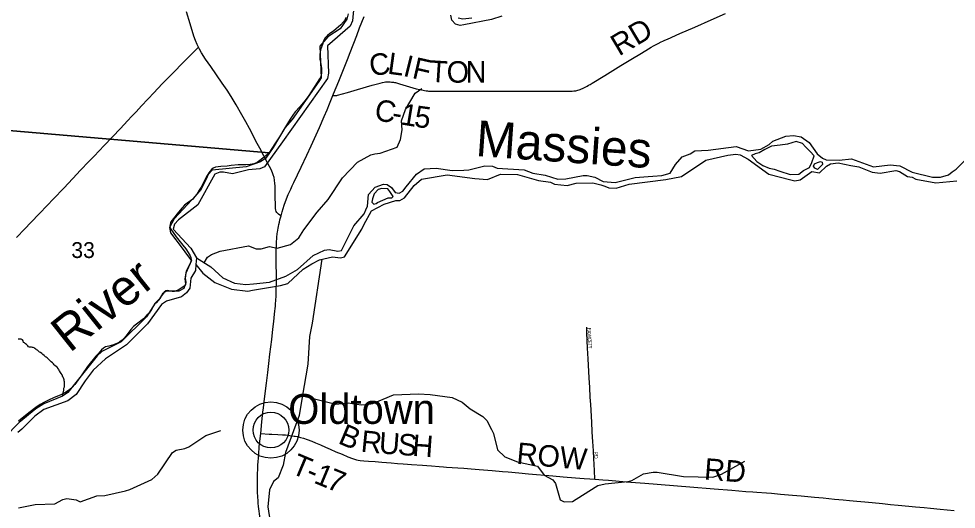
# Model space of a CAD drawing. Extents: x 1410790 to 1770854, y 448063 to 770588.
# Drawn here: x 1561071 to 1574144, y 632367 to 639212 of the extents above; entities that cross this region are included whole.
import ezdxf

# ---------------------------------------------------------------- set-up
doc = ezdxf.new("R2010")
doc.units = 0
for name, color, linetype in [('GM_X_County_Road', 7, 'Continuous'), ('GM_X_County_Road_Text', 7, 'Continuous'), ('GM_X_Major_River', 7, 'Continuous'), ('GM_X_Major_River_Text', 7, 'Continuous'), ('GM_X_Minor_Lake', 7, 'Continuous'), ('GM_X_Minor_River', 7, 'Continuous'), ('GM_X_Minor_River_Text', 7, 'Continuous'), ('GM_X_Section', 7, 'Continuous'), ('GM_X_Section_Text', 7, 'Continuous'), ('GM_X_State_Route', 7, 'Continuous'), ('GM_X_Township_Road', 7, 'Continuous'), ('GM_X_Township_Road_Text', 7, 'Continuous'), ('GM_X_Township_Subdivision', 7, 'Continuous'), ('GM_X_Township_Subdivision_Text', 7, 'Continuous'), ('GM_X_Unincorporated', 7, 'Continuous'), ('GM_X_Unincorporated_Location', 7, 'Continuous'), ('GM_X_Unincorporated_Text', 7, 'Continuous'), ('GM_X_US_Route', 7, 'Continuous')]:
    doc.layers.add(name, color=color, linetype=linetype)

msp = doc.modelspace()

# ---------------------------------------------------------------- linework, layer by layer
at = {"layer": 'GM_X_County_Road'}
for points in [[(1566270, 638329), (1566278, 638328), (1566297, 638326), (1566312, 638323), (1566326, 638320), (1566339, 638317), (1566355, 638312), (1566382, 638305), (1566568, 638249), (1566613, 638236), (1566665, 638223), (1566687, 638218), (1566712, 638213), (1566731, 638210), (1566753, 638207), (1566772, 638205), (1566787, 638203), (1566800, 638202), (1566816, 638201), (1566833, 638200), (1566859, 638200), (1566912, 638199), (1567139, 638200), (1567420, 638201), (1567659, 638200), (1567928, 638200), (1568220, 638199), (1568430, 638199), (1568553, 638200), (1568695, 638200), (1568746, 638201), (1568767, 638202), (1568789, 638203), (1568813, 638204), (1568826, 638206), (1568839, 638208), (1568853, 638211), (1568868, 638215), (1568884, 638219), (1568899, 638225), (1568918, 638232), (1568933, 638238), (1568953, 638248), (1568972, 638257), (1568997, 638271), (1569018, 638283), (1569040, 638295), (1569066, 638311), (1569242, 638419), (1569469, 638560), (1569606, 638644), (1569753, 638733), (1569851, 638792), (1569892, 638816), (1569922, 638833), (1569951, 638849), (1569989, 638868), (1570030, 638888), (1570054, 638899), (1570081, 638911), (1570116, 638928), (1570292, 639006), (1570497, 639096), (1570725, 639196), (1570927, 639286)], [(1565452, 638140), (1565474, 638140), (1565489, 638140), (1565499, 638141), (1565509, 638143), (1565518, 638145), (1565655, 638183), (1565797, 638224), (1565999, 638284), (1566110, 638315), (1566142, 638323), (1566167, 638328), (1566187, 638331), (1566204, 638332), (1566221, 638332), (1566237, 638332), (1566252, 638331), (1566270, 638329)]]:
    msp.add_lwpolyline(points, dxfattribs=at)
at = {"layer": 'GM_X_Major_River'}
msp.add_line((1563540, 635781), (1563534, 635700), dxfattribs=at)
for points in [[(1565663, 639279), (1565645, 639206), (1565552, 639073), (1565381, 638961), (1565268, 638827), (1565287, 638386), (1565256, 638335), (1564886, 637808), (1564783, 637688), (1564621, 637417), (1564519, 637265), (1564444, 637213), (1564244, 637145), (1563767, 637101), (1563711, 637038), (1563688, 636981), (1563606, 636814), (1563239, 636420), (1563173, 636299), (1563189, 636224), (1563348, 636010), (1563389, 635960), (1563479, 635833), (1563408, 635691), (1563389, 635583), (1563398, 635511), (1563372, 635449), (1563305, 635410), (1563127, 635412), (1563076, 635375), (1563035, 635304), (1562975, 635245), (1562853, 635054), (1562501, 634705), (1562228, 634569), (1562164, 634506), (1562109, 634437), (1561757, 633998), (1561683, 633947), (1561423, 633837), (1561311, 633769), (1561077, 633576), (1560872, 633366)], [(1565743, 639384), (1565727, 639184), (1565691, 639110), (1565375, 638833), (1565390, 638452), (1565377, 638380), (1564749, 637492), (1564499, 637143), (1564434, 637117), (1564275, 637102), (1564054, 637047), (1563928, 637070), (1563876, 637071), (1563806, 637044), (1563568, 636617), (1563301, 636404), (1563244, 636343), (1563226, 636274), (1563471, 636010), (1563549, 635874)], [(1567808, 639247), (1567663, 639202), (1567279, 639126), (1567227, 639117), (1567161, 639135), (1567112, 639194), (1567098, 639260)], [(1567387, 639220), (1567263, 639206), (1567197, 639220)], [(1563549, 635874), (1563540, 635781)], [(1563534, 635700), (1563473, 635593), (1563456, 635451), (1563409, 635386), (1563340, 635330), (1563130, 635272), (1563061, 635223), (1562865, 634955), (1562576, 634659), (1562283, 634467), (1562110, 634309), (1561998, 634161), (1561872, 633969), (1561754, 633880), (1561423, 633761), (1561297, 633667), (1561113, 633485), (1561060, 633438)]]:
    msp.add_lwpolyline(points, dxfattribs=at)
at = {"layer": 'GM_X_Minor_Lake'}
for points in [[(1571536, 637126), (1571606, 637115), (1571682, 637087), (1571827, 637036), (1571948, 637043), (1572013, 637092), (1572098, 637135), (1572129, 637204), (1572161, 637300), (1572106, 637361), (1572041, 637424), (1572002, 637471), (1571910, 637497), (1571793, 637460), (1571687, 637448), (1571568, 637434), (1571475, 637386), (1571396, 637339), (1571340, 637325), (1571291, 637305)], [(1571291, 637305), (1571362, 637221), (1571448, 637166), (1571536, 637126)], [(1572211, 637110), (1572172, 637127), (1572156, 637155), (1572169, 637189), (1572209, 637204), (1572250, 637222), (1572274, 637211), (1572279, 637179)], [(1572279, 637179), (1572211, 637110)], [(1566221, 636713), (1566275, 636711), (1566291, 636733), (1566272, 636760), (1566246, 636800), (1566217, 636839), (1566135, 636841), (1566085, 636828), (1566029, 636767), (1566004, 636701), (1565997, 636653), (1566024, 636626), (1566057, 636634), (1566073, 636648)], [(1566073, 636648), (1566221, 636713)]]:
    msp.add_lwpolyline(points, dxfattribs=at)
at = {"layer": 'GM_X_Minor_River'}
for points in [[(1563659, 635807), (1563705, 635883), (1563760, 635922), (1563879, 635968), (1564273, 636044), (1564383, 636003), (1564451, 636002), (1564566, 636033), (1564675, 636009), (1564859, 636061), (1564977, 636153), (1565045, 636268), (1565234, 636511), (1565386, 636688), (1565585, 636992), (1565794, 637211), (1565982, 637315), (1566035, 637328), (1566109, 637338), (1566347, 637418), (1566395, 637529), (1566416, 637663), (1566408, 637785), (1566466, 637944), (1566597, 638174), (1566692, 638238)], [(1563549, 635874), (1563750, 635752), (1563919, 635598), (1564082, 635520), (1564240, 635501), (1564343, 635513), (1564566, 635538), (1564796, 635618), (1564960, 635713), (1565176, 635909), (1565334, 635983), (1565398, 635992), (1565522, 635969), (1565573, 635980), (1565744, 636320), (1565889, 636489), (1565913, 636545), (1565934, 636596), (1565949, 636758), (1566039, 636863), (1566158, 636904), (1566210, 636899), (1566270, 636856), (1566322, 636787), (1566376, 636776), (1566429, 636806), (1566474, 636864), (1566618, 637041), (1566724, 637117), (1566890, 637126), (1567116, 637095), (1567279, 637098), (1567349, 637102), (1567570, 637160), (1567679, 637153), (1567744, 637126), (1568120, 637102), (1568240, 637058), (1568410, 637028), (1568587, 636974), (1568699, 636976), (1568943, 637025), (1568997, 637022), (1569105, 637000), (1569220, 636939), (1569386, 636928), (1569666, 636996), (1569848, 637012), (1569911, 637013), (1570041, 637023), (1570154, 637056), (1570231, 637179), (1570323, 637283), (1570432, 637325), (1570497, 637370), (1570685, 637378), (1571075, 637428), (1571249, 637369), (1571417, 637393), (1571537, 637459), (1571588, 637504), (1571770, 637572), (1571874, 637582), (1571984, 637562), (1572091, 637486), (1572204, 637329), (1572279, 637267), (1572332, 637244), (1572513, 637240), (1572685, 637259), (1572990, 637146), (1573225, 637172), (1573357, 637161), (1573531, 637071), (1573813, 637003), (1573925, 637003), (1574036, 637035), (1574087, 637074), (1574142, 637111), (1574289, 637258)], [(1563540, 635781), (1563638, 635662), (1563804, 635530), (1564038, 635437), (1564264, 635412), (1564331, 635423), (1564721, 635487), (1564824, 635519), (1565038, 635715), (1565158, 635793), (1565267, 635848), (1565447, 635891), (1565558, 635874), (1565613, 635887), (1565857, 636275), (1565884, 636335), (1565991, 636531), (1566167, 636622), (1566330, 636674), (1566386, 636677), (1566451, 636714), (1566583, 636883), (1566687, 636974), (1567047, 637032), (1567433, 636984), (1567609, 636970), (1567789, 637043), (1568027, 637036), (1568318, 636956), (1568486, 636930), (1568541, 636905), (1568719, 636883), (1568846, 636917), (1569077, 636922), (1569187, 636896), (1569246, 636877), (1569302, 636853), (1569404, 636847), (1569584, 636902), (1570096, 636967), (1570311, 637011), (1570653, 637236), (1570961, 637308), (1571071, 637322), (1571133, 637313), (1571244, 637254), (1571529, 637042), (1571838, 636962), (1571894, 636952), (1571968, 636963), (1572129, 637078), (1572236, 637060), (1572333, 637156), (1572391, 637185), (1572498, 637201), (1572673, 637163), (1572787, 637146), (1572972, 637071), (1573082, 637058), (1573303, 637092), (1573355, 637079), (1573466, 637010), (1573528, 636999), (1573582, 636974), (1573859, 636920), (1574152, 636950)], [(1565299, 635856), (1565163, 634965), (1565126, 634779), (1565102, 634393), (1565023, 633931), (1564981, 633674), (1564791, 633160), (1564759, 632983), (1564687, 632806), (1564622, 632753), (1564568, 632638), (1564545, 632400), (1564602, 632042)], [(1561683, 633947), (1561699, 634027), (1561699, 634055), (1561708, 634073), (1561708, 634091), (1561708, 634119), (1561710, 634133), (1561710, 634143), (1561706, 634157), (1561704, 634173), (1561699, 634187), (1561691, 634211), (1561683, 634221), (1561679, 634231), (1561677, 634243), (1561665, 634260), (1561653, 634276), (1561641, 634298), (1561633, 634310), (1561626, 634320), (1561622, 634330), (1561606, 634350), (1561592, 634358), (1561576, 634375), (1561566, 634383), (1561554, 634397), (1561540, 634411), (1561524, 634423), (1561504, 634443), (1561497, 634453), (1561485, 634462), (1561467, 634480), (1561455, 634488), (1561445, 634496), (1561427, 634514), (1561407, 634528), (1561391, 634541), (1561375, 634553), (1561359, 634559), (1561335, 634585), (1561320, 634593), (1561310, 634599), (1561294, 634610), (1561284, 634618), (1561272, 634622), (1561262, 634626), (1561250, 634628), (1561222, 634628), (1561206, 634634), (1561196, 634646), (1561180, 634667), (1561164, 634675), (1561150, 634687), (1561138, 634693), (1561134, 634715), (1561125, 634731), (1561103, 634739), (1561065, 634742)], [(1565026, 633949), (1565492, 633831), (1565666, 633852), (1565846, 633824), (1565951, 633832), (1566009, 633841), (1566296, 633963), (1566647, 633976), (1566809, 633966), (1567115, 633926), (1567256, 633861), (1567366, 633766), (1567543, 633663), (1567598, 633603), (1567663, 633482), (1567690, 633423), (1567748, 633195), (1567848, 633099), (1568027, 633029), (1568304, 632969), (1568396, 632843), (1568521, 632778), (1568554, 632724), (1568620, 632498), (1568677, 632469), (1568794, 632476), (1569019, 632620), (1569147, 632699), (1569249, 632723), (1569565, 632753), (1569619, 632766), (1569785, 632863), (1569918, 632882), (1569972, 632883), (1570340, 632825), (1570751, 632815), (1570872, 632858), (1571194, 633036)], [(1561069, 632388), (1561301, 632431), (1561575, 632442), (1561685, 632501), (1561741, 632516), (1561871, 632496), (1561929, 632470), (1562159, 632552), (1562271, 632557), (1562561, 632624), (1562622, 632642), (1562929, 632782), (1563009, 632857), (1563217, 633159), (1563268, 633190), (1563389, 633216), (1563441, 633237), (1563679, 633398), (1563889, 633468)]]:
    msp.add_lwpolyline(points, dxfattribs=at)
at = {"layer": 'GM_X_Section'}
for points in [[(1565638, 639228), (1565616, 639189), (1565600, 639167), (1565561, 639128), (1565496, 639069), (1565458, 639037), (1565407, 639008), (1565375, 638979), (1565342, 638945), (1565319, 638905), (1565307, 638854), (1565281, 638776), (1565272, 638712), (1565270, 638670), (1565271, 638644), (1565277, 638606), (1565293, 638516), (1565295, 638482), (1565292, 638456), (1565288, 638422), (1565277, 638392), (1565267, 638374), (1565234, 638321), (1565117, 638141), (1565062, 638064), (1564993, 637983), (1564928, 637914), (1564895, 637867), (1564858, 637811), (1564819, 637750), (1564749, 637633), (1564708, 637564), (1564653, 637480), (1564590, 637385), (1564565, 637342), (1560827, 637661)], [(1560827, 637661), (1564565, 637342), (1564543, 637322), (1564522, 637303), (1564476, 637265), (1564435, 637232), (1564397, 637207), (1564351, 637189), (1564300, 637178), (1564236, 637173), (1564130, 637171), (1564034, 637162), (1563976, 637155), (1563888, 637149), (1563814, 637140), (1563784, 637126), (1563761, 637107), (1563741, 637085), (1563723, 637063), (1563684, 637002), (1563651, 636936), (1563614, 636863), (1563589, 636820), (1563556, 636766), (1563528, 636729), (1563497, 636695), (1563422, 636638), (1563384, 636609), (1563349, 636571), (1563300, 636514), (1563229, 636423), (1563194, 636378), (1563186, 636362), (1563182, 636344), (1563177, 636314), (1563181, 636290), (1563190, 636276), (1563267, 636169), (1563359, 636051), (1563400, 635999), (1563435, 635950), (1563460, 635904), (1563472, 635878), (1563474, 635852), (1563471, 635824), (1563455, 635784), (1563436, 635744), (1563403, 635663), (1563394, 635593), (1563401, 635529), (1563398, 635503), (1563390, 635489), (1563372, 635473), (1563337, 635450), (1563293, 635425), (1563237, 635405), (1563209, 635404), (1563163, 635417), (1563139, 635419), (1563121, 635415), (1563099, 635396), (1563064, 635344), (1563042, 635312), (1563019, 635283), (1562986, 635249), (1562964, 635230), (1562925, 635164), (1562890, 635101), (1562857, 635074), (1562809, 635026), (1562712, 634950), (1562673, 634915), (1562634, 634877), (1562598, 634826), (1562547, 634757), (1562514, 634727), (1562482, 634704), (1562447, 634686), (1562391, 634663), (1562329, 634644), (1562305, 634640), (1562283, 634633), (1562254, 634615), (1562226, 634592), (1562181, 634542), (1562145, 634501), (1562032, 634359), (1561951, 634244), (1561901, 634173), (1561852, 634110), (1561814, 634066), (1561777, 634033), (1561715, 633992), (1561656, 633965), (1561556, 633921), (1561497, 633892), (1561429, 633861), (1561372, 633830), (1561310, 633786), (1561231, 633724), (1561144, 633657), (1561069, 633594)]]:
    msp.add_lwpolyline(points, dxfattribs=at)
at = {"layer": 'GM_X_State_Route'}
for points in [[(1564378, 637504), (1564348, 637562), (1564287, 637678), (1564236, 637773), (1564182, 637870), (1564103, 638010), (1564032, 638128), (1563977, 638216), (1563910, 638313), (1563750, 638544), (1563677, 638649), (1563621, 638735), (1563590, 638789), (1563578, 638814), (1563559, 638854), (1563536, 638909), (1563514, 638971), (1563462, 639143), (1563410, 639308)], [(1564729, 636462), (1564712, 636473), (1564694, 636487), (1564681, 636499), (1564672, 636509), (1564662, 636524), (1564656, 636540), (1564652, 636563), (1564651, 636599), (1564651, 636639), (1564649, 636701), (1564649, 636718), (1564649, 636790), (1564646, 636882), (1564644, 636914), (1564638, 636959), (1564631, 636998), (1564620, 637035), (1564609, 637062), (1564589, 637107), (1564546, 637191), (1564431, 637405), (1564378, 637504)]]:
    msp.add_lwpolyline(points, dxfattribs=at)
at = {"layer": 'GM_X_Township_Road'}
for points in [[(1561042, 636160), (1561158, 636280), (1561242, 636368), (1561362, 636494), (1561466, 636604), (1561556, 636699), (1561698, 636849), (1561827, 636984), (1561933, 637097), (1562048, 637218), (1562121, 637294), (1562261, 637441), (1562488, 637682), (1562588, 637786), (1562650, 637854), (1562707, 637913), (1562782, 637995), (1562960, 638184), (1563007, 638235), (1563079, 638311), (1563117, 638351), (1563182, 638416), (1563260, 638496), (1563329, 638566), (1563421, 638659), (1563488, 638726), (1563555, 638791), (1563578, 638814)], [(1564445, 633425), (1564564, 633416), (1564600, 633414), (1564685, 633409), (1564751, 633405), (1564790, 633403), (1564853, 633397), (1564885, 633393), (1564911, 633389), (1564927, 633386)], [(1564927, 633386), (1564953, 633381), (1565001, 633370), (1565042, 633358), (1565092, 633341), (1565156, 633316), (1565207, 633294), (1565278, 633264), (1565347, 633233), (1565414, 633203), (1565492, 633170), (1565579, 633134), (1565658, 633100), (1565724, 633074), (1565751, 633065), (1565779, 633058), (1565806, 633053), (1565831, 633049), (1565884, 633044), (1565949, 633038), (1566041, 633031), (1566135, 633024), (1566265, 633015), (1566353, 633007), (1566431, 633001), (1566493, 632996), (1566547, 632992), (1566701, 632981), (1566760, 632977), (1566825, 632972), (1566933, 632964), (1566992, 632959), (1567037, 632955), (1567194, 632945), (1567279, 632938), (1567381, 632931), (1567492, 632922), (1567672, 632907), (1567819, 632894), (1567897, 632888), (1568044, 632876), (1568180, 632862), (1568237, 632857), (1568290, 632852), (1568405, 632841), (1568519, 632831), (1568663, 632820), (1568836, 632806), (1568954, 632797), (1569037, 632791), (1569105, 632787)], [(1569105, 632787), (1569214, 632778), (1569296, 632772), (1569397, 632763), (1569541, 632751), (1569803, 632731), (1570430, 632679), (1570767, 632652), (1571015, 632631), (1571212, 632616), (1571310, 632609), (1571365, 632605), (1571499, 632595), (1571568, 632589), (1571695, 632579), (1571862, 632564), (1571983, 632553), (1572169, 632535), (1572290, 632524), (1572446, 632508), (1572567, 632497), (1572655, 632489), (1572757, 632480), (1572871, 632470), (1572972, 632460), (1573118, 632445), (1573229, 632435), (1573334, 632425), (1573484, 632411), (1573575, 632402), (1573699, 632390), (1573784, 632382), (1573921, 632369), (1574117, 632351)]]:
    msp.add_lwpolyline(points, dxfattribs=at)
at = {"layer": 'GM_X_Township_Subdivision'}
msp.add_lwpolyline([(1569105, 632787), (1569099, 632906), (1569089, 633077), (1569084, 633177), (1569080, 633252), (1569076, 633308), (1569069, 633449), (1569061, 633580), (1569047, 633828), (1569041, 633930), (1569034, 634064), (1569026, 634201), (1569012, 634467), (1569004, 634617), (1568992, 634827), (1568991, 634879), (1568992, 634909)], dxfattribs=at)
at = {"layer": 'GM_X_Unincorporated'}
for radius in [393, 249]:
    msp.add_circle((1564588, 633472), radius, dxfattribs=at)
at = {"layer": 'GM_X_Unincorporated_Location'}
msp.add_line((1564588, 633472), (1564588, 633472), dxfattribs=at)
at = {"layer": 'GM_X_US_Route'}
for points in [[(1564885, 636881), (1564908, 636927), (1565008, 637141), (1565088, 637310), (1565148, 637438), (1565263, 637692), (1565331, 637848), (1565371, 637941), (1565405, 638023), (1565452, 638140), (1565461, 638163), (1565534, 638343), (1565609, 638525), (1565656, 638644), (1565693, 638742), (1565785, 638980), (1565825, 639084), (1565887, 639243)], [(1564729, 636462), (1564745, 636516), (1564774, 636610), (1564805, 636700), (1564830, 636761), (1564863, 636833), (1564885, 636881)], [(1564483, 633782), (1564493, 633864), (1564512, 634017), (1564526, 634127), (1564543, 634273), (1564558, 634400), (1564574, 634533), (1564599, 634738), (1564616, 634879), (1564628, 634987), (1564639, 635089), (1564644, 635133), (1564648, 635167), (1564650, 635201), (1564652, 635231), (1564655, 635286), (1564659, 635340), (1564661, 635390), (1564662, 635437), (1564664, 635526), (1564665, 635651), (1564663, 635778), (1564663, 635867), (1564663, 635929), (1564663, 635995), (1564664, 636037), (1564665, 636070), (1564667, 636108), (1564668, 636136), (1564670, 636157), (1564672, 636178), (1564674, 636195), (1564677, 636214), (1564680, 636232), (1564684, 636260), (1564689, 636288), (1564694, 636311), (1564700, 636339), (1564707, 636372), (1564714, 636404), (1564729, 636462)], [(1564403, 632555), (1564401, 632589), (1564399, 632711), (1564401, 632849), (1564404, 632941), (1564407, 632983), (1564417, 633129), (1564426, 633243), (1564445, 633425), (1564460, 633585), (1564476, 633722), (1564483, 633782)], [(1564439, 632240), (1564416, 632406), (1564411, 632451), (1564408, 632488), (1564404, 632537), (1564403, 632555)]]:
    msp.add_lwpolyline(points, dxfattribs=at)

# ---------------------------------------------------------------- texts
at = {"layer": 'GM_X_County_Road_Text'}
for s, rotation, p in [('RD', 30.7119, (1569442, 638684)), ('C', 9.4527, (1565985, 638406)), ('L', 352.2839, (1566204, 638446)), ('I', 346.0376, (1566418, 638418)), ('F', 347.1383, (1566544, 638387)), ('T', 356.4527, (1566794, 638334)), ('O', 0.2309, (1567039, 638319)), ('N', 0.2815, (1567303, 638320)), ('C', 350.4087, (1566019, 637800)), ('1', 350.527, (1566384, 637739)), ('5', 352.0919, (1566575, 637707)), ('-', 350.4292, (1566262, 637759))]:
    msp.add_text(s, height=300, rotation=rotation, dxfattribs=at).set_placement(p)
at = {"layer": 'GM_X_Major_River_Text'}
msp.add_text('River', height=499.9, rotation=38.5466, dxfattribs=at).set_placement((1561780, 634541))
at = {"layer": 'GM_X_Minor_River_Text'}
msp.add_text('Massies', height=500, rotation=355.9996, dxfattribs=at).set_placement((1567434, 637297))
at = {"layer": 'GM_X_Section_Text'}
msp.add_text('33', height=221, rotation=0, dxfattribs=at).set_placement((1561804, 635873))
at = {"layer": 'GM_X_Township_Road_Text'}
for s, rotation, p in [('B', 337.0505, (1565510, 633292)), ('R', 354.3556, (1565833, 633172)), ('U', 355.7173, (1566086, 633147)), ('S', 355.7055, (1566349, 633127)), ('H', 355.8638, (1566552, 633112)), ('ROW', 354.8014, (1568005, 633002)), ('T', 337.1942, (1564850, 632876)), ('RD', 355.6012, (1570622, 632782)), ('-', 337.2148, (1565057, 632789)), ('1', 337.3763, (1565171, 632741)), ('7', 337.9799, (1565345, 632669))]:
    msp.add_text(s, height=300, rotation=rotation, dxfattribs=at).set_placement(p)
at = {"layer": 'GM_X_Township_Subdivision_Text'}
for s, rotation, p in [('F', 270.0547, (1569001, 634900)), ('A', 270.8486, (1569001, 634864)), ('W', 273.2747, (1569002, 634818)), ('C', 273.5684, (1569005, 634760)), ('E', 273.5542, (1569008, 634721)), ('T', 273.5801, (1569010, 634686)), ('T', 273.5801, (1569012, 634650)), ('RD', 273.011, (1569094, 633171))]:
    msp.add_text(s, height=50, rotation=rotation, dxfattribs=at).set_placement(p)
at = {"layer": 'GM_X_Unincorporated_Text'}
msp.add_text('Oldtown', height=417, rotation=0, dxfattribs=at).set_placement((1564829, 633558))

doc.saveas('drawing.dxf')
